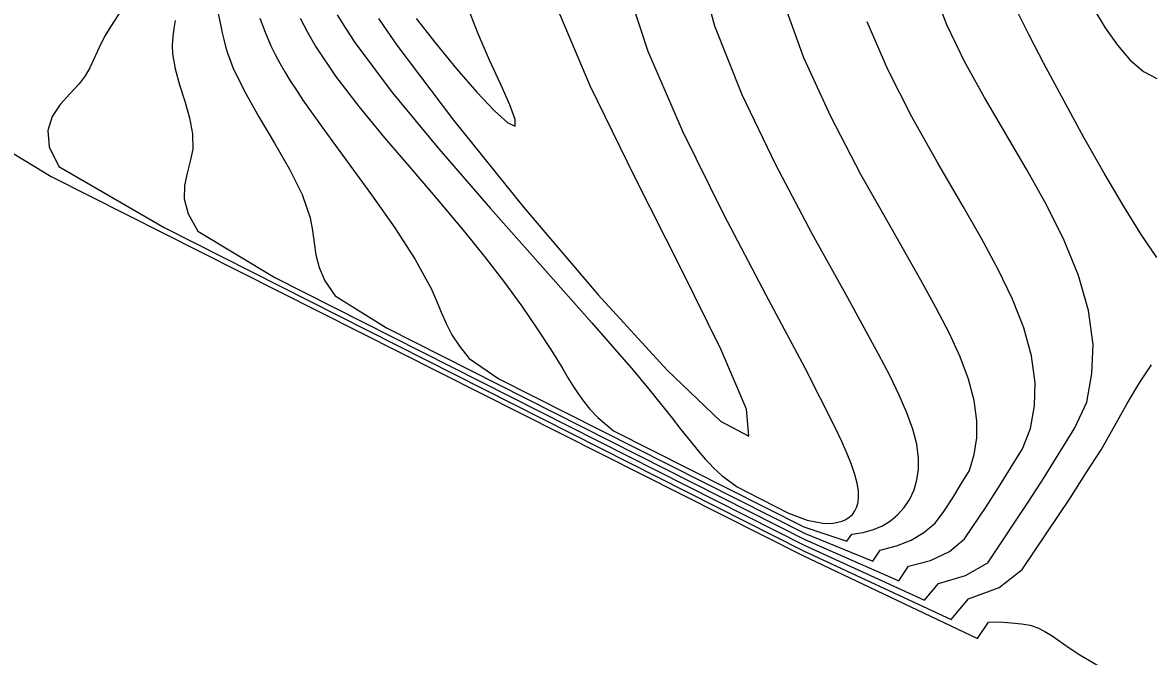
# Model space of a CAD drawing. Extents: x 2356077 to 2359823, y 225951 to 227822.
# Drawn here: x 2356233.7 to 2356374, y 227062.5 to 227141.3 of the extents above; entities that cross this region are included whole.
import ezdxf

# ---------------------------------------------------------------- set-up
doc = ezdxf.new("R2010")
doc.units = 0
for name, color, linetype in [('DTM Contours Major', 7, 'Continuous'), ('DTM Contours Minor', 7, 'Continuous'), ('PH Exist DTM Point', 7, 'Continuous')]:
    doc.layers.add(name, color=color, linetype=linetype)

msp = doc.modelspace()

# ---------------------------------------------------------------- linework, layer by layer
at = {"layer": 'DTM Contours Major'}
for points in [[(2356361.05, 227157.34), (2356365.19, 227149.02), (2356365.5, 227145.55), (2356366.88, 227143.04), (2356368.34, 227140.63), (2356369.88, 227138.45), (2356371.47, 227136.6), (2356373.11, 227135.19), (2356374.78, 227134.33)], [(2356268.19, 227141.82), (2356269.11, 227140.07), (2356270.17, 227138.26), (2356272.61, 227134.63), (2356275.51, 227130.84), (2356278.71, 227126.94), (2356282.08, 227123), (2356285.45, 227119.07), (2356288.69, 227115.22), (2356291.26, 227112.02), (2356293.62, 227108.94), (2356295.76, 227106), (2356297.69, 227103.22), (2356299.39, 227100.63), (2356300.87, 227098.24), (2356301.48, 227097.2), (2356302.09, 227096.19), (2356302.73, 227095.2), (2356303.44, 227094.21), (2356304.26, 227093.22), (2356305.22, 227092.19), (2356307.2, 227090.54), (2356330.86, 227078.58), (2356336.23, 227076.79), (2356336.83, 227077.68), (2356338.24, 227077.89), (2356339.51, 227078.24), (2356340.63, 227078.73), (2356341.63, 227079.35), (2356342.5, 227080.07), (2356343.34, 227081), (2356344.04, 227082.04), (2356344.58, 227083.17), (2356344.94, 227084.41), (2356345.13, 227085.73), (2356345.14, 227087.14), (2356344.9, 227088.87), (2356344.41, 227090.74), (2356343.68, 227092.76), (2356342.72, 227094.97), (2356341.54, 227097.4), (2356340.15, 227100.06), (2356336.32, 227107.05), (2356331.91, 227115.02), (2356327.38, 227123.58), (2356323.2, 227132.31), (2356319.81, 227140.82), (2356317.69, 227148.71)], [(2356221.03, 227131.97), (2356237.23, 227122.15), (2356260.57, 227110.36), (2356330.75, 227075.02), (2356352.47, 227064.7), (2356353.83, 227066.72), (2356355.19, 227066.79), (2356356.7, 227066.66), (2356357.96, 227066.54), (2356359.03, 227066.35), (2356359.96, 227066.03), (2356360.84, 227065.59), (2356361.75, 227065.02), (2356363.86, 227063.56), (2356365.18, 227062.69), (2356368.8, 227060.58)]]:
    msp.add_lwpolyline(points, dxfattribs=at)
at = {"layer": 'DTM Contours Minor'}
for points in [[(2356272.82, 227142.24), (2356273.85, 227140.58), (2356275.02, 227138.81), (2356279.66, 227132.59), (2356285.45, 227125.56), (2356291.87, 227118.16), (2356298.39, 227110.81), (2356304.48, 227103.96), (2356309.61, 227098.05), (2356311.41, 227095.89), (2356312.97, 227093.97), (2356314.34, 227092.25), (2356315.56, 227090.7), (2356316.66, 227089.31), (2356317.7, 227088.05), (2356318.17, 227087.49), (2356318.64, 227086.96), (2356319.12, 227086.44), (2356319.62, 227085.94), (2356320.15, 227085.44), (2356320.71, 227084.94), (2356322.55, 227083.55), (2356323.85, 227082.88), (2356328.97, 227080.29), (2356331.27, 227079.4), (2356333.21, 227079.05), (2356333.89, 227079.02), (2356334.52, 227079.05), (2356335.1, 227079.15), (2356335.62, 227079.3), (2356336.09, 227079.51), (2356336.5, 227079.77), (2356336.9, 227080.14), (2356337.22, 227080.57), (2356337.46, 227081.08), (2356337.61, 227081.66), (2356337.67, 227082.32), (2356337.65, 227083.06), (2356337.49, 227084.02), (2356337.21, 227085.1), (2356336.8, 227086.32), (2356336.27, 227087.68), (2356335.6, 227089.19), (2356334.81, 227090.87), (2356331.01, 227098.3), (2356326.17, 227107.37), (2356320.9, 227117.41), (2356315.8, 227127.73), (2356311.5, 227137.67), (2356308.59, 227146.53)], [(2356252.64, 227141.54), (2356252.48, 227140.52), (2356252.35, 227139.5), (2356252.28, 227138.47), (2356252.31, 227137.4), (2356252.64, 227135.51), (2356253.2, 227133.53), (2356253.84, 227131.49), (2356254.43, 227129.45), (2356254.81, 227127.44), (2356254.84, 227125.52), (2356254.54, 227124.03), (2356254.13, 227122.55), (2356253.8, 227121.02), (2356253.77, 227119.35), (2356254.26, 227117.48), (2356255.48, 227115.33), (2356265.07, 227109.58), (2356330.9, 227076.31), (2356345.89, 227069.45), (2356347.6, 227071.53), (2356350.99, 227072.53), (2356353.74, 227074.13), (2356358.78, 227081.65), (2356360.74, 227084.72), (2356364.57, 227090.9), (2356366.06, 227094.1), (2356366.71, 227097.64), (2356366.84, 227101.25), (2356366.27, 227105.5), (2356365.02, 227109.82), (2356363.23, 227114.19), (2356361.03, 227118.6), (2356358.57, 227123.03), (2356353.33, 227131.96), (2356350.85, 227136.45), (2356348.65, 227140.99), (2356346.89, 227145.58)], [(2356257.73, 227143.78), (2356258.33, 227140.84), (2356258.51, 227140), (2356258.7, 227139.16), (2356258.92, 227138.31), (2356259.18, 227137.46), (2356259.48, 227136.58), (2356259.83, 227135.68), (2356261.26, 227132.74), (2356263.07, 227129.57), (2356265.02, 227126.3), (2356266.88, 227123.04), (2356268.44, 227119.9), (2356269.46, 227117), (2356269.75, 227115.42), (2356269.93, 227113.9), (2356270.14, 227112.39), (2356270.55, 227110.83), (2356271.29, 227109.15), (2356272.54, 227107.31), (2356278.94, 227103.32), (2356330.97, 227077.03), (2356342.67, 227071.87), (2356343.89, 227073.68), (2356346.63, 227074.42), (2356348.99, 227075.54), (2356350.86, 227077.11), (2356353.54, 227081.09), (2356355.08, 227083.48), (2356358.05, 227088.28), (2356359.08, 227090.83), (2356359.55, 227093.62), (2356359.62, 227096.48), (2356359.18, 227099.86), (2356358.22, 227103.32), (2356356.82, 227106.89), (2356355.05, 227110.58), (2356352.98, 227114.41), (2356350.69, 227118.41), (2356347.51, 227123.87), (2356344.3, 227129.56), (2356341.3, 227135.42), (2356338.74, 227141.37)], [(2356263.19, 227141.83), (2356263.84, 227140.09), (2356264.55, 227138.4), (2356265.08, 227137.32), (2356265.66, 227136.23), (2356266.29, 227135.13), (2356266.98, 227134.01), (2356267.73, 227132.85), (2356268.55, 227131.63), (2356271.15, 227127.98), (2356274.07, 227123.99), (2356277.09, 227119.86), (2356279.98, 227115.74), (2356282.52, 227111.8), (2356284.49, 227108.21), (2356285.16, 227106.7), (2356285.76, 227105.26), (2356286.37, 227103.87), (2356287.09, 227102.47), (2356288.01, 227101.03), (2356289.23, 227099.52), (2356292.92, 227097), (2356331.01, 227077.75), (2356339.45, 227074.32), (2356340.36, 227075.68), (2356342.37, 227076.22), (2356344.21, 227076.94), (2356345.81, 227077.9), (2356347.21, 227079.06), (2356348.26, 227080.48), (2356349.38, 227082.19), (2356350.45, 227083.92), (2356351.48, 227085.61), (2356352.05, 227087.58), (2356352.37, 227089.63), (2356352.4, 227091.75), (2356352.06, 227094.29), (2356351.35, 227096.94), (2356350.3, 227099.73), (2356348.94, 227102.69), (2356347.3, 227105.86), (2356345.42, 227109.26), (2356341.83, 227115.56), (2356337.97, 227122.4), (2356334.2, 227129.59), (2356330.85, 227136.89), (2356328.24, 227144.12)], [(2356277.96, 227141.79), (2356279.04, 227140.2), (2356280.25, 227138.48), (2356287.29, 227129.13), (2356296.03, 227118.28), (2356305.28, 227107.44), (2356313.84, 227098.08), (2356320.48, 227091.73), (2356324.01, 227089.87), (2356323.73, 227093.2), (2356320.58, 227100.58), (2356315.59, 227110.65), (2356309.82, 227122.06), (2356304.3, 227133.42), (2356300.06, 227143.39)], [(2356282.63, 227141.78), (2356285.07, 227138.66), (2356287.66, 227135.52), (2356290.17, 227132.64), (2356292.38, 227130.31), (2356294.05, 227128.8), (2356294.95, 227128.4), (2356294.96, 227129.22), (2356294.29, 227131.03), (2356293.15, 227133.58), (2356291.77, 227136.61), (2356290.35, 227139.86), (2356289.11, 227143.07)], [(2356374.78, 227112.07), (2356372.82, 227114.92), (2356370.61, 227118.48), (2356368.21, 227122.56), (2356365.71, 227126.98), (2356363.19, 227131.59), (2356360.72, 227136.19), (2356358.85, 227139.78), (2356357.12, 227143.29)], [(2356246.07, 227142.98), (2356244.6, 227140.74), (2356243.94, 227139.66), (2356243.41, 227138.64), (2356242.95, 227137.63), (2356242.51, 227136.63), (2356242.02, 227135.63), (2356241.44, 227134.64), (2356240.72, 227133.66), (2356239.57, 227132.4), (2356238.36, 227131.08), (2356237.35, 227129.59), (2356236.81, 227127.87), (2356237, 227125.83), (2356238.17, 227123.39), (2356251.27, 227115.8), (2356330.83, 227075.59), (2356349.19, 227067.07), (2356351.34, 227069.63), (2356355.15, 227071.05), (2356358.04, 227073.28), (2356364, 227082.17), (2356365.92, 227085.17), (2356367.87, 227088.14), (2356369.51, 227091.11), (2356371.1, 227093.91), (2356372.63, 227096.47), (2356374.11, 227098.74)]]:
    msp.add_lwpolyline(points, dxfattribs=at)
at = {"layer": 'PH Exist DTM Point'}
for p, q in [((2356263.15, 227137.06), (2356263.15, 227137.06)), ((2356365.31, 227083.43), (2356365.31, 227083.43)), ((2356331.6, 227079.97), (2356331.6, 227079.97)), ((2356354.79, 227062.91), (2356354.79, 227062.91))]:
    msp.add_line(p, q, dxfattribs=at)

doc.saveas('drawing.dxf')
